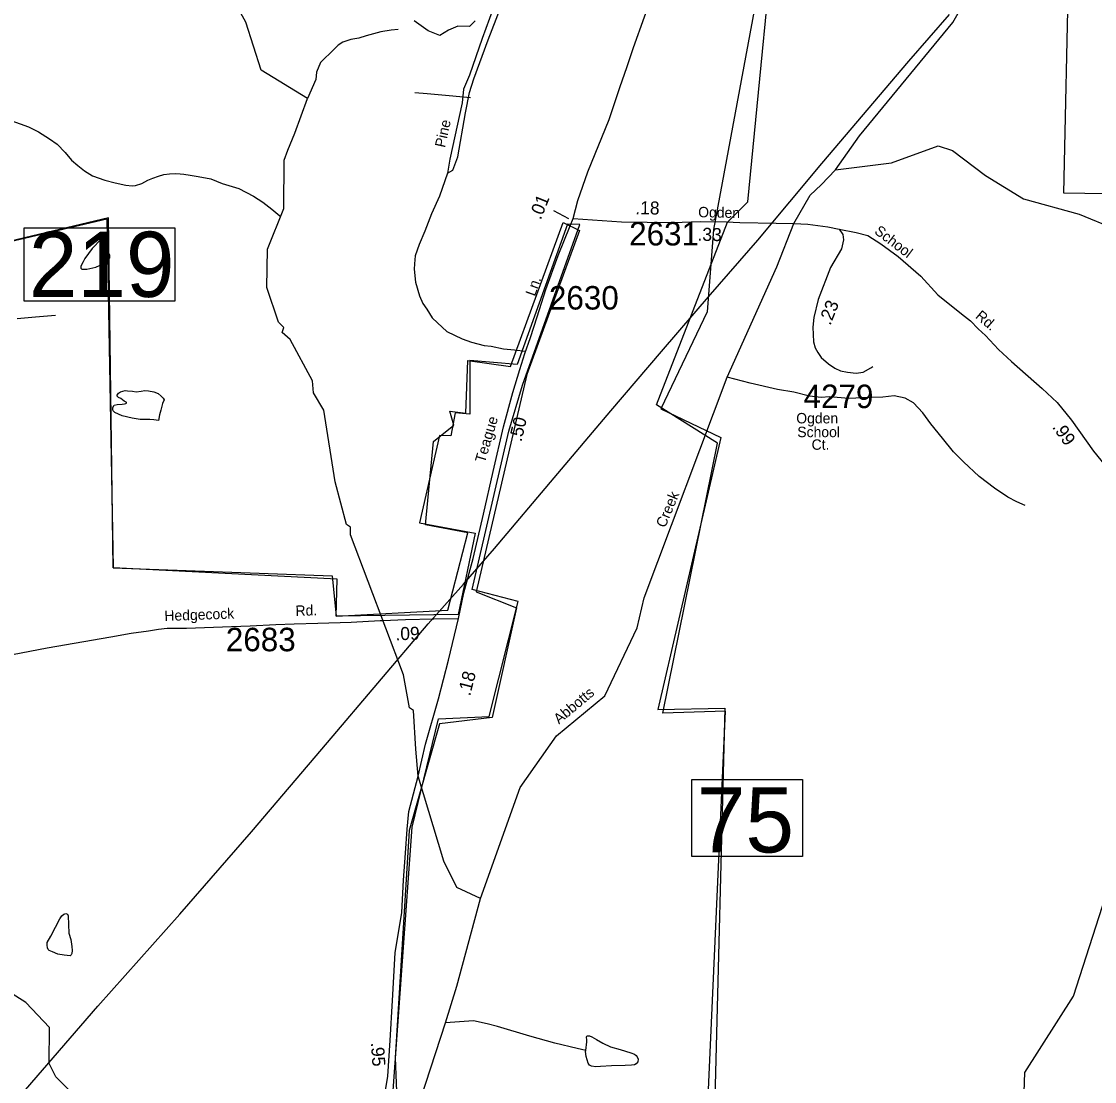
# Model space of a CAD drawing. Extents: x 1551653 to 1702041, y 811336 to 920032.
# Drawn here: x 1674315 to 1681063, y 838844 to 845509 of the extents above; entities that cross this region are included whole.
import ezdxf

# ---------------------------------------------------------------- set-up
doc = ezdxf.new("R2010")
doc.units = 0
for name, color, linetype in [('Old_Level_10', 7, 'Continuous'), ('Old_Level_11', 7, 'Continuous'), ('Old_Level_17', 7, 'Continuous'), ('Old_Level_21', 7, 'Continuous'), ('Old_Level_31', 7, 'Continuous'), ('Old_Level_32', 7, 'Continuous'), ('Old_Level_35', 7, 'Continuous'), ('Old_Level_48', 7, 'Continuous'), ('Old_Level_49', 7, 'Continuous'), ('Old_Level_50', 7, 'Continuous'), ('Old_Level_56', 7, 'Continuous'), ('Old_Level_59', 7, 'Continuous'), ('Old_Level_60', 7, 'Continuous'), ('Old_Level_62', 7, 'Continuous'), ('Old_Level_8', 7, 'Continuous')]:
    doc.layers.add(name, color=color, linetype=linetype)

msp = doc.modelspace()

# ---------------------------------------------------------------- linework, layer by layer
at = {"layer": 'Old_Level_11'}
msp.add_line((1677659.751, 844321.558), (1677755.068, 844269.247), dxfattribs=at)
at = {"layer": 'Old_Level_31'}
for p, q in [((1679172.359, 844238.421), (1679172.359, 844238.421)), ((1676587.445, 841743.104), (1676587.445, 841743.104)), ((1676809.426, 840764.614), (1676809.426, 840764.614))]:
    msp.add_line(p, q, dxfattribs=at)
for points in [[(1674332.045, 844210.619), (1675280.65, 844210.619), (1675280.65, 843750.12), (1674332.045, 843750.12), (1674332.045, 844210.619)], [(1678530.52, 840743.293), (1679227.294, 840743.293), (1679227.294, 840259.258), (1678530.52, 840259.258), (1678530.52, 840743.293)]]:
    msp.add_lwpolyline(points, dxfattribs=at)
at = {"layer": 'Old_Level_32'}
msp.add_line((1677765.86, 844224.386), (1677784.959, 844271.215), dxfattribs=at)
for points in [[(1677784.959, 844271.215), (1677814.416, 844382.414), (1677876.489, 844563.968), (1678010.185, 844893.633), (1678077.033, 845094.298), (1678124.782, 845226.165), (1678162.981, 845345.608), (1678301.453, 845732.605)], [(1677784.959, 844271.215), (1678087.944, 844249.113), (1678410.043, 844244.611), (1678584.852, 844251.309), (1678749.436, 844248.337)], [(1677063.586, 841756.149), (1677096.476, 841917.407), (1677155.677, 842132.638), (1677221.457, 842412.371), (1677280.658, 842678.939), (1677346.437, 842959.661), (1677405.638, 843176.865), (1677448.55, 843321.582), (1677480.055, 843421.24), (1677516.466, 843521.429), (1677557.447, 843651.855), (1677612.953, 843823.815), (1677689.414, 844036.943), (1677765.86, 844224.386)], [(1678749.436, 844248.337), (1678831.815, 844245.814), (1679061.295, 844241.643), (1679172.359, 844238.421)], [(1679172.359, 844238.421), (1679259.277, 844235.199), (1679384.827, 844217.478), (1679457.118, 844203.436)], [(1679457.118, 844203.436), (1679479.401, 844169.401), (1679483.637, 844137.124), (1679472.313, 844078.581), (1679402.482, 843961.497), (1679325.101, 843761.319), (1679298.678, 843648.011), (1679291.129, 843587.581), (1679295.441, 843494.314), (1679306.642, 843456.112), (1679322.042, 843427.713), (1679343.443, 843397.313), (1679390.641, 843356.312), (1679430.142, 843329.515), (1679465.841, 843312.815), (1679509.64, 843303.914), (1679563.643, 843298.813), (1679607.74, 843303.914), (1679656.343, 843330.912), (1679667.798, 843339.914)], [(1679457.118, 844203.436), (1679563.151, 844182.427), (1679636.511, 844163.562), (1679719.554, 844110.685), (1679827.131, 844031.369), (1679970.569, 843906.73), (1680077.912, 843789.331), (1680227.245, 843670.673), (1680281.978, 843627.238), (1680331.048, 843576.25), (1680376.344, 843534.704), (1680459.387, 843445.946), (1680540.543, 843370.407), (1680734.339, 843201.014), (1680827.795, 843114.396), (1680918.711, 843002.132), (1681056.811, 842807.231), (1681184.053, 842649.972)], [(1674287.351, 843641.814), (1674403.551, 843651.414), (1674529.85, 843662.913)], [(1676587.445, 841743.104), (1676730.548, 841749.318), (1676908.746, 841753.717), (1677063.586, 841756.149)], [(1676809.426, 840764.614), (1676856.382, 840966.315), (1676938.606, 841249.339), (1677001.096, 841492.871), (1677063.586, 841756.149)], [(1674148.053, 841507.517), (1674477.55, 841570.916), (1674877.149, 841640.817), (1675005.65, 841662.218), (1675114.052, 841678.019), (1675176.352, 841688.816), (1675230.449, 841693.717), (1675352.549, 841695.217), (1675636.948, 841705.519), (1675753.05, 841709.118), (1675915.349, 841717.818), (1676029.549, 841721.516), (1676179.749, 841726.516), (1676387.947, 841732.316), (1676570.246, 841742.618), (1676587.445, 841743.104)], [(1676604.566, 838788.165), (1676619.459, 838877.597), (1676634.351, 839101.176), (1676649.244, 839354.566), (1676664.137, 839652.672), (1676707.247, 839906.92), (1676717.346, 840110.82), (1676730.748, 840280.62), (1676739.846, 840430.521), (1676750.046, 840542.319), (1676809.426, 840764.614)]]:
    msp.add_lwpolyline(points, dxfattribs=at)
at = {"layer": 'Old_Level_35'}
for points in [[(1676994.753, 844554.953), (1677027.566, 844574.53), (1677058.915, 844657.098), (1677106.764, 844934.527), (1677131.513, 845063.333), (1677159.525, 845148.427), (1677250.273, 845394.48), (1677360.721, 845682.478), (1677469.618, 845971.467), (1677535.437, 846129), (1677617.935, 846213.22), (1677726.832, 846292.486), (1677853.878, 846337.073), (1677972.675, 846345.33), (1678107.971, 846312.302), (1678236.667, 846252.853), (1678357.114, 846193.404), (1678421.462, 846162.028), (1678457.73, 846165.119)], [(1677703.701, 846330.255), (1677608.238, 846268.059), (1677524.09, 846180.537), (1677471.292, 846102.924), (1677395.394, 845889.897), (1677327.797, 845718.817), (1677212.301, 845401.755), (1677131.599, 845171.724), (1677095.3, 845084.202), (1677087.051, 844998.331), (1677009.603, 844644.126), (1676994.753, 844554.953)], [(1677139.146, 845028.809), (1677005.347, 845041.509), (1676865.446, 845054.311), (1676789.547, 845059.81)], [(1676994.753, 844554.953), (1676943.605, 844409.633), (1676894.107, 844298.991), (1676852.038, 844191.2), (1676816.238, 844105.902), (1676790.248, 844035.784), (1676786.631, 843984.858), (1676783.931, 843950.859), (1676791.899, 843868.996), (1676818.298, 843784.776), (1676839.718, 843736.075), (1676864.594, 843701.048), (1676897.494, 843646.35), (1676930.465, 843613.873), (1676989.863, 843559.379), (1677037.712, 843536.26), (1677087.211, 843513.14), (1677145.979, 843492.148), (1677225.68, 843472.548), (1677268.706, 843466.902), (1677345.347, 843451.814), (1677415.245, 843444.413), (1677485.382, 843435.9)]]:
    msp.add_lwpolyline(points, dxfattribs=at)
at = {"layer": 'Old_Level_48'}
for points in [[(1678628.435, 838653.033), (1678742.701, 841172.757), (1678347.408, 841159.996), (1678691.696, 842857.253), (1678309.154, 843099.718), (1678755.452, 844248.238), (1678882.966, 844375.851), (1679086.648, 846460.677)], [(1673897.149, 846177.395), (1673795.137, 844020.73), (1674853.006, 844268.599), (1674891.26, 842073.649), (1676268.409, 842022.605), (1676293.982, 841770.417), (1676995.308, 841808.701)], [(1676995.308, 841808.701), (1677122.822, 842293.632), (1676855.043, 842344.677), (1676906.049, 842867.892), (1677033.562, 842969.982), (1677008.06, 843059.312), (1677110.071, 843046.55), (1677122.822, 843378.345), (1677390.601, 843340.061), (1677722.136, 844246.115), (1677824.148, 844195.07), (1677492.612, 843289.015), (1677173.827, 841923.553), (1677428.855, 841821.462), (1677275.839, 841132.35), (1676944.302, 841094.066), (1676753.897, 840422.902), (1676664.637, 838993.633), (1676690.14, 838355.566)]]:
    msp.add_lwpolyline(points, dxfattribs=at)
at = {"layer": 'Old_Level_49'}
for points in [[(1679086.648, 846460.677), (1678666.922, 844200.963), (1678627.892, 843683.706), (1678335.173, 843073.734), (1678711.933, 842892.831), (1678316.502, 841183.404), (1678737.265, 841190.598), (1678673.312, 838655.48)], [(1677060.718, 841780.865), (1676293.982, 841770.417), (1676301.268, 842001.748), (1674891.26, 842073.649), (1674863.162, 844275.23), (1673795.137, 844020.73), (1673897.149, 846177.395)], [(1680901.318, 845869.223), (1681816.96, 845859.16), (1681798.091, 844415.379), (1680868.811, 844429.534), (1680901.318, 845869.223)], [(1676650.643, 838758.421), (1676772.247, 840442.552), (1676937.642, 841124.208), (1677257.149, 841139.572), (1677438.407, 841863.072), (1677149.622, 841936.821), (1677380.036, 842932.435), (1677466.162, 843222.61), (1677825.607, 844232.331), (1677748.802, 844235.404), (1677432.55, 843352.522), (1677134.548, 843377.106), (1677134.548, 843039.088), (1677042.383, 843048.307), (1677014.733, 842903.881), (1676944.073, 842906.954), (1676818.34, 842357.317), (1677168.441, 842292.668), (1677060.718, 841780.865)]]:
    msp.add_lwpolyline(points, dxfattribs=at)
at = {"layer": 'Old_Level_50'}
for p, q in [((1679214.823, 844222.485), (1679214.823, 844222.485)), ((1676586.057, 841746.691), (1676586.057, 841746.691)), ((1676830.787, 840795.712), (1676830.787, 840795.712))]:
    msp.add_line(p, q, dxfattribs=at)
at = {"layer": 'Old_Level_56'}
msp.add_lwpolyline([(1674340.753, 838792.624), (1674794.551, 839317.922), (1675311.151, 839896.52), (1675760.848, 840413.72), (1676239.148, 840976.717), (1676871.647, 841722.116), (1677094.445, 841971.716), (1677288.847, 842195.718), (1677663.945, 842639.716), (1678020.644, 843061.913), (1678340.843, 843434.413), (1678648.845, 843793.411), (1678944.743, 844134.113), (1679348.141, 844615.811), (1679895.341, 845260.111), (1680150.64, 845553.51)], dxfattribs=at)
at = {"layer": 'Old_Level_59'}
for points in [[(1676114.408, 845023.77), (1675823.523, 845203.517), (1675726.533, 845504.226), (1675563.517, 845799.654), (1675431.566, 845982.868), (1675334.576, 846208.015), (1675302.588, 846376.107), (1675277.572, 846393.024), (1675082.066, 846934.555), (1674876.638, 847312.33), (1674757.56, 847651.018), (1674697.069, 847787.634), (1674707.599, 848413.887), (1674815.282, 848558.271), (1675015.637, 849079.179), (1675031.038, 849341.214), (1675102.56, 849495.359), (1675114.555, 849879.114), (1675075.596, 850090.01), (1674962.509, 850407.431)], [(1679432.952, 844576.101), (1679584.255, 844790.362), (1680171.032, 845502.804), (1680274.37, 845685.168), (1680299.605, 845923.25), (1680428.685, 846255.485), (1680505.17, 846399.175), (1680600.102, 846645.716), (1680616.699, 846922.588), (1680657.626, 847462.063), (1680673.448, 847863.365), (1680933.059, 848457.494), (1681088.8, 848850.583), (1681176.768, 849035.878), (1681351.294, 849513.915), (1681642.696, 849867.887)], [(1679432.952, 844576.101), (1679785.642, 844620.707), (1680078.661, 844726.361), (1680169.602, 844698.268), (1680376.602, 844539.763), (1680616.615, 844393.714), (1680965.614, 844298.007), (1681189.634, 844204.811), (1681286.418, 844037.898), (1681584.666, 843740.47), (1681825.705, 843640.405), (1682108.677, 843595.293), (1682398.113, 843635.401), (1682636.946, 843727.935), (1683113.227, 843930.143), (1683796.443, 844356.397), (1683946.677, 844518.331), (1683992.902, 844668.699), (1684023.72, 844865.334), (1684157.762, 845014.305), (1684416.267, 845271.32), (1684544.175, 845437.275), (1684572.598, 845660.128)], [(1677201.576, 839995.655), (1677052.605, 840064.347), (1676970.584, 840230.081), (1676809.426, 840764.614), (1676794.547, 840932.845), (1676780.604, 841176.037), (1676755.587, 841193.006), (1676716.627, 841400.569), (1676384.546, 842280.499), (1676384.546, 842329.712), (1676359.632, 842346.629), (1676287.556, 842614.017), (1676217.531, 843065.131), (1676151.606, 843174.782), (1676144.532, 843250.396), (1676005.609, 843509.274), (1675955.577, 843552.95), (1675964.599, 843585.604), (1675931.585, 843619.079), (1675858.587, 843837.255), (1675861.56, 844076.806), (1675964.599, 844334.044), (1675967.572, 844635.983), (1675990.048, 844700.329), (1676034.241, 844806.466), (1676114.408, 845023.77)], [(1677201.576, 839995.655), (1677450.611, 840693.037), (1677679.654, 841016.661), (1677982.619, 841269.798), (1678186.646, 841695.691), (1678230.629, 841885.107), (1678752.695, 843272.077), (1679065.086, 843967.374), (1679172.359, 844238.421), (1679275.373, 844417.24), (1679344.423, 844482.664), (1679432.952, 844576.101)], [(1677269.653, 836994), (1676399.617, 837454.854), (1675861.56, 837859.73), (1675298.59, 838166.59), (1675015.515, 838283.932), (1674958.613, 838360.621), (1674843.579, 838563.161), (1674530.567, 838874.789), (1674489.557, 838957.681), (1674491.505, 839184.11), (1674343.56, 839341.436), (1673614.497, 839799.369), (1673507.562, 839936.139), (1673492.491, 840044.765), (1673475.574, 840777.16), (1673419.492, 841004.768), (1673221.515, 841205.719), (1673166.561, 841498.994), (1672970.531, 841910.021), (1672608.511, 842321.15), (1672371.471, 842815.07), (1672149.502, 843101.835)], [(1680194.618, 837653.447), (1680304.194, 837775.822), (1680526.65, 838243.562), (1680612.669, 838527.406), (1680624.613, 838901.856), (1680929.627, 839381.524), (1681153.647, 840069.576), (1681272.68, 840260.839), (1681382.895, 840419.395), (1681526.637, 840606.915), (1682252.726, 841475.106), (1682471.722, 841657.756), (1682638.737, 841719.989), (1682830.665, 841745.672), (1683021.671, 841708.917), (1683280.652, 841729.934), (1683506.722, 841810.673), (1683648.721, 841801.241)], [(1677269.653, 836994), (1677222.593, 837310.088), (1677017.644, 837580.141), (1676943.62, 837729.317), (1676798.546, 838208.267), (1676805.415, 838481.264), (1676795.572, 838641.696), (1676981.829, 839213.375), (1677052.533, 839444.732), (1677201.576, 839995.655)]]:
    msp.add_lwpolyline(points, dxfattribs=at)
at = {"layer": 'Old_Level_60'}
msp.add_lwpolyline([(1677167.429, 845512.296), (1677132.16, 845476.996), (1677058.68, 845479.937), (1676999.898, 845453.462), (1676946.993, 845421.103), (1676873.514, 845450.52), (1676785.339, 845512.296)], dxfattribs=at)
at = {"layer": 'Old_Level_62'}
for points in [[(1676683.827, 845459.16), (1676640.085, 845453.495), (1676574.95, 845443.465), (1676483.092, 845418.392), (1676436.328, 845403.348), (1676386.224, 845396.662), (1676336.119, 845378.274), (1676306.356, 845360.674), (1676282.43, 845334.493), (1676196.126, 845250.35), (1676169.404, 845190.174), (1676165.447, 845144.82), (1676114.408, 845023.77)], [(1674224.629, 844894.657), (1674358.528, 844847.546), (1674422.402, 844815.148), (1674492.222, 844771.01), (1674540.102, 844737.997), (1674589.725, 844686.119), (1674629.812, 844637.726), (1674669.387, 844603.227), (1674711.321, 844569.649), (1674761.046, 844539.046), (1674839.068, 844510.389), (1674905.095, 844494.242), (1674971.019, 844479.785), (1675011.312, 844476.505), (1675033.047, 844477.683), (1675071.187, 844490.858), (1675110.044, 844510.646), (1675142.032, 844524.743), (1675177.096, 844536.328), (1675211.238, 844546.325), (1675245.276, 844551.349), (1675285.364, 844552.989), (1675313.148, 844550.836), (1675335.602, 844548.683), (1675375.074, 844542.992), (1675425.722, 844535.355), (1675505.59, 844519.001), (1675577.666, 844490.448), (1675681.422, 844457.998), (1675775.233, 844410.939), (1675833.16, 844372.799), (1675888.832, 844328.2), (1675940.71, 844286.114)], [(1674817.23, 844140.732), (1674760.841, 844081.113), (1674714.396, 844018.879), (1674702.298, 843996.99), (1674694.199, 843983.149), (1674688.15, 843967.719), (1674688.15, 843957.056), (1674693.891, 843951.161), (1674725.879, 843951.366), (1674782.269, 843965.002), (1674810.463, 843976.741), (1674844.399, 843996.529), (1674860.598, 844010.165), (1674870.646, 844023.903), (1674870.851, 844040.359), (1674842.759, 844090.135), (1674817.23, 844140.732)], [(1680626.868, 842466.635), (1680573.144, 842489.908), (1680517.78, 842518.923), (1680434.529, 842573.929), (1680337.745, 842647.338), (1680239.422, 842741.251), (1680176.369, 842804.1), (1680106.036, 842889.196), (1680033.242, 842978.497), (1679982.389, 843049.29), (1679923.539, 843110.396), (1679871.969, 843140.949), (1679802.251, 843154.687), (1679732.123, 843147.92), (1679647.847, 843144.691), (1679517.741, 843139.155), (1679395.838, 843149.048), (1679342.808, 843144.15), (1679269.384, 843152.316), (1679171.507, 843177.437), (1679069.698, 843195.072), (1678896.824, 843233.971), (1678752.695, 843272.077)], [(1675191.347, 843065.439), (1675183.555, 843036.065), (1675177.404, 843000.078), (1675147.466, 843004.846), (1675123.475, 843006.947), (1675061.344, 843006.589), (1675011.414, 843014.944), (1674947.438, 843029.4), (1674901.609, 843050.008), (1674891.459, 843060.107), (1674889.511, 843069.95), (1674889.716, 843082.253), (1674898.328, 843096.042), (1674917.808, 843101.425), (1674947.643, 843103.219), (1674963.842, 843105.424), (1674971.839, 843107.628), (1674975.838, 843109.217), (1674976.043, 843112.549), (1674973.787, 843115.83), (1674961.792, 843121.828), (1674940.056, 843137.822), (1674926.01, 843145.512), (1674918.013, 843153.919), (1674918.013, 843159.66), (1674926.215, 843171.758), (1674936.98, 843180.575), (1674952.359, 843185.24), (1674966.405, 843188.213), (1674982.297, 843187.085), (1675012.44, 843185.65), (1675036.328, 843181.036), (1675068.419, 843185.343), (1675090.154, 843188.983), (1675114.863, 843186.83), (1675148.287, 843180.421), (1675174.328, 843170.015), (1675194.218, 843154.021), (1675206.214, 843141.461), (1675212.058, 843129.825), (1675201.908, 843106.295), (1675191.347, 843065.439)], [(1674625.199, 839737.033), (1674631.555, 839692.588), (1674633.606, 839668.699), (1674631.76, 839649.886), (1674628.582, 839640.864), (1674621.405, 839634.507), (1674583.265, 839638.557), (1674543.178, 839645.067), (1674509.447, 839658.959), (1674489.557, 839667.521), (1674483.098, 839674.185), (1674479.714, 839685.77), (1674476.946, 839701.457), (1674477.664, 839717.809), (1674500.014, 839759.179), (1674528.312, 839815.261), (1674556.506, 839867.19), (1674568.707, 839886.721), (1674580.805, 839897.076), (1674594.851, 839900.87), (1674604.283, 839896.615), (1674608.692, 839886.721), (1674610.435, 839832.433), (1674614.023, 839776.557), (1674625.199, 839737.033)], [(1677863.279, 839038.421), (1677808.632, 839051.852), (1677668.684, 839085.07), (1677512.845, 839130.13), (1677309.023, 839190.877), (1677242.996, 839206.974), (1677157.079, 839225.941), (1676981.829, 839213.375)], [(1677863.279, 839038.421), (1677870.968, 839094.143), (1677870.968, 839103.935), (1677869.02, 839126.131), (1677871.276, 839129.361), (1677874.967, 839131.77), (1677886.45, 839130.694), (1677901.111, 839125.516), (1677930.946, 839109.317), (1677970.828, 839085.48), (1678018.913, 839063.18), (1678078.891, 839044.726), (1678113.442, 839034.166), (1678146.763, 839024.477), (1678170.447, 839015.813), (1678180.597, 839008.176), (1678186.646, 838999.871), (1678192.49, 838984.185), (1678190.542, 838967.78), (1678180.392, 838955.682), (1678169.011, 838950.197), (1678150.249, 838946.403), (1678111.699, 838945.635), (1678026.193, 838942.405), (1677955.962, 838938.919), (1677926.025, 838937.073), (1677900.085, 838941.687), (1677887.782, 838947.685), (1677878.145, 838959.373), (1677866.867, 839001.409), (1677862.663, 839033.55), (1677863.279, 839038.421)]]:
    msp.add_lwpolyline(points, dxfattribs=at)

# ---------------------------------------------------------------- texts
at = {"layer": 'Old_Level_10'}
msp.add_text('Pine', height=65.6167, rotation=77.4295972, dxfattribs=at).set_placement((1676977.735, 844712.336))
at = {"layer": 'Old_Level_11'}
for s, rotation, p in [('Ogden', 358.8501444, (1678569.82, 844278.286)), ('School', 322.778375, (1679673.511, 844180.358)), ('Ln.', 70.5028917, (1677544.062, 843777.334)), ('Rd.', 319.5608778, (1680309.275, 843649.136)), ('Teague', 73.5106444, (1677228.506, 842729.924)), ('Hedgecock', 2.074525, (1675214.984, 841739.324)), ('Rd.', 1.9066111, (1676039.275, 841771.032))]:
    msp.add_text(s, height=65.6167, rotation=rotation, dxfattribs=at).set_placement(p)
for s, p in [('Ogden', (1679187.198, 842981.964)), ('School', (1679193.613, 842895.431)), ('Ct.', (1679283.664, 842816.14))]:
    msp.add_text(s, height=65.6167, dxfattribs=at).set_placement(p)
at = {"layer": 'Old_Level_17'}
for s, rotation, p in [('.01', 67.8125861, (1677580.052, 844258.046)), ('.18', 359.19935, (1678174.613, 844297.125)), ('.33', 358.8501778, (1678565.562, 844130.792)), ('.23', 68.3125694, (1679401.197, 843594.246)), ('.50', 76.6760917, (1677459.02, 842862.748)), ('.99', 305.3202222, (1680793.832, 842958.359)), ('.09', 1.4143056, (1676667.819, 841618.434)), ('.18', 75.608475, (1677135.936, 841264.332)), ('.95', 274.2821, (1676511.796, 839088.495))]:
    msp.add_text(s, height=82.0208, rotation=rotation, dxfattribs=at).set_placement(p)
at = {"layer": 'Old_Level_21'}
for s, rotation, p in [('Creek', 67.3337972, (1678362.793, 842321.63)), ('Abbotts', 39.8798694, (1677695.072, 841088.227))]:
    msp.add_text(s, height=65.6167, rotation=rotation, dxfattribs=at).set_placement(p)
at = {"layer": 'Old_Level_31'}
for s, p in [('219', (1674362.42, 843777.018)), ('75', (1678562.604, 840284.445))]:
    msp.add_text(s, height=410.1042, dxfattribs=at).set_placement(p)
at = {"layer": 'Old_Level_8'}
for s, p in [('2631', (1678136.41, 844100.649)), ('2630', (1677632.028, 843697.897)), ('4279', (1679233.122, 843078.267)), ('2683', (1675600.412, 841549.448))]:
    msp.add_text(s, height=147.6375, dxfattribs=at).set_placement(p)

doc.saveas('drawing.dxf')
